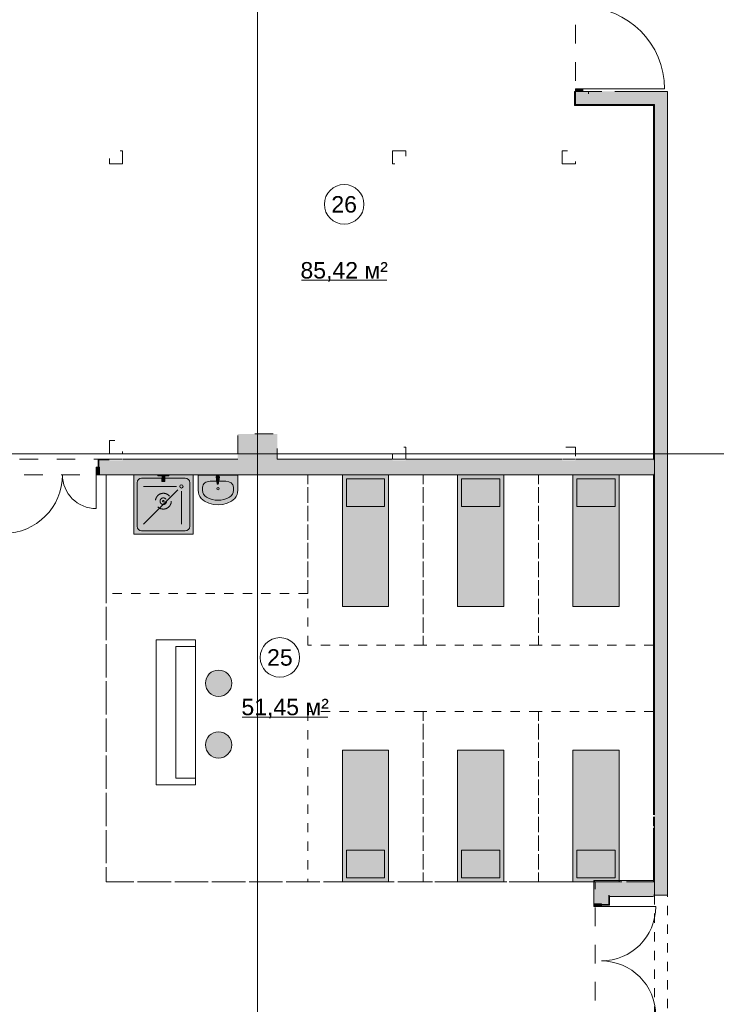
# Model space of a CAD drawing. Header units: millimetres. Extents: x -14761 to 157739, y -22400 to 107990.
# Tile 293 of 296: x 131389 to 141965, y 45642 to 60590. Entities that reach past the tile are written whole.
import ezdxf

# ---------------------------------------------------------------- set-up
doc = ezdxf.new("R2010")
doc.units = ezdxf.units.MM
doc.header["$MEASUREMENT"] = 0
for name, pattern in [('короткая штриховая', [282.222222, 141.111111, -141.111111]), ('Невидимая', [391.222223, 282.222223, -109]), ('Штриховая', [564.444447, 282.222223, -282.222223])]:
    doc.linetypes.add(name, pattern=pattern)
for name, color, linetype in [('Интерьер - конструкции мебели', 7, 'Continuous'), ('Интерьер - Мебель', 7, 'Continuous'), ('Интерьер - Оборудование', 7, 'Continuous'), ('Интерьер - Сантехника', 7, 'Continuous'), ('Конструктив - ГКЛ', 7, 'Continuous'), ('Конструктив - Колонны', 7, 'Continuous'), ('Конструктив - Стены Блок 200 нов', 7, 'Continuous'), ('Конструктив - Стены Внутр сущ.', 7, 'Continuous'), ('Элемент Модели - Зона', 7, 'Continuous'), ('Элемент Модели - Оси', 7, 'Continuous')]:
    doc.layers.add(name, color=color, linetype=linetype)
doc.styles.add('СГЕНЕРИР_СТИЛЬ_1', font='txt')

msp = doc.modelspace()

# ---------------------------------------------------------------- hatches: boundary and pattern name
at = {"layer": 'Интерьер - Мебель', "linetype": 'Continuous', "lineweight": 0, "true_color": 0xffffff}
for points in [[(136288, 51680), (136988, 51680), (136988, 53680), (136288, 53680)], [(138038, 51680), (138738, 51680), (138738, 53680), (138038, 53680)], [(139788, 51680), (140488, 51680), (140488, 53680), (139788, 53680)], [(136348, 53200), (136928, 53200), (136928, 53620), (136348, 53620)], [(138098, 53200), (138678, 53200), (138678, 53620), (138098, 53620)], [(139848, 53200), (140428, 53200), (140428, 53620), (139848, 53620)], [(134409, 50316, 1), (134409, 50716, 1)], [(134409, 49379, 1), (134409, 49779, 1)], [(136288, 49500), (136288, 47500), (136988, 47500), (136988, 49500)], [(138038, 49500), (138038, 47500), (138738, 47500), (138738, 49500)], [(139788, 49500), (139788, 47500), (140488, 47500), (140488, 49500)], [(136348, 47980), (136348, 47560), (136928, 47560), (136928, 47980)], [(138098, 47980), (138098, 47560), (138678, 47560), (138678, 47980)], [(139848, 47980), (139848, 47560), (140428, 47560), (140428, 47980)]]:
    msp.add_hatch(color=7, dxfattribs=at).paths.add_polyline_path(points)
at = {"layer": 'Интерьер - Оборудование', "linetype": 'Continuous', "lineweight": 0, "true_color": 0xe5e5e5}
msp.add_hatch(color=254, dxfattribs=at).paths.add_polyline_path([(134371, 53651), (134375, 53609, 0.12102), (134379, 53600), (134385, 53547, 0.882566), (134408, 53547), (134414, 53600, 0.12102), (134417, 53609), (134421, 53651, 1)])
at = {"layer": 'Интерьер - Сантехника', "linetype": 'Continuous', "lineweight": 0, "true_color": 0xffffff}
for points in [[(134020, 53680), (133120, 53680), (133120, 52780), (134020, 52780)], [(133653, 53680), (133487, 53680), (133487, 53665), (133550, 53665), (133550, 53635), (133548, 53635), (133548, 53580), (133592, 53580), (133592, 53635), (133590, 53635), (133590, 53665), (133653, 53665)], [(134700, 53675), (134100, 53675), (134100, 53446), (134103, 53412), (134111, 53380), (134126, 53349), (134144, 53322), (134168, 53298), (134195, 53279), (134260, 53249), (134329, 53231), (134400, 53225), (134471, 53231), (134540, 53249), (134605, 53279), (134632, 53298), (134656, 53322), (134674, 53349), (134689, 53380), (134697, 53412), (134700, 53446)]]:
    msp.add_hatch(color=7, dxfattribs=at).paths.add_polyline_path(points)
at = {"layer": 'Конструктив - ГКЛ', "linetype": 'Continuous', "lineweight": 0, "true_color": 0x606060}
for points in [[(139813, 59300), (139825, 59300), (139825, 59500), (139813, 59500)], [(139825, 59300), (139813, 59300), (139813, 59288)], [(139825, 59300), (139813, 59288), (139825, 59288)], [(139825, 59288), (141013, 59288), (141013, 59300), (139825, 59300)], [(141013, 59288), (141025, 59300), (141013, 59300)], [(141013, 59288), (141025, 59288), (141025, 59300)], [(141013, 59288), (141013, 53925), (141025, 53925), (141025, 59288)], [(141013, 53920), (141013, 53900), (141025, 53900), (141025, 53920)], [(141013, 53700), (141013, 53680), (141025, 53680), (141025, 53700)], [(141013, 53675), (141013, 48520), (141025, 48520), (141025, 53675)], [(141025, 47500), (141025, 48320), (141013, 48320), (141013, 47500)]]:
    msp.add_hatch(color=251, dxfattribs=at).paths.add_polyline_path(points)
at = {"layer": 'Конструктив - Колонны', "linetype": 'Continuous', "lineweight": 0, "true_color": 0x000000}
for points in [[(134700, 54300), (134700, 53925), (134700, 53920), (135000, 53920), (135000, 53925), (135300, 53925), (135300, 54300)], [(134700, 53920), (134700, 53900), (135300, 53900), (135300, 53920), (135000, 53920)], [(134700, 53900), (134700, 53700), (135300, 53700), (135300, 53900)], [(135000, 53920), (135300, 53920), (135300, 53925), (135000, 53925)]]:
    msp.add_hatch(color=18, dxfattribs=at).paths.add_polyline_path(points)
at = {"layer": 'Конструктив - Стены Блок 200 нов', "linetype": 'Continuous', "lineweight": 0, "true_color": 0x000000}
for points in [[(132580, 53920), (132580, 53795), (132600, 53795), (132600, 53900), (132600, 53920)], [(132600, 53920), (132600, 53900), (132750, 53900), (132750, 53920)], [(132600, 53795), (132600, 53700), (134700, 53700), (134700, 53900), (132600, 53900)], [(132942, 53920), (132758, 53920), (132758, 53908), (132942, 53908)], [(132950, 53900), (134700, 53900), (134700, 53920), (132950, 53920)], [(135300, 53900), (137050, 53900), (137050, 53920), (135300, 53920)], [(141013, 53900), (135300, 53900), (135300, 53700), (141013, 53700)], [(137242, 53920), (137058, 53920), (137058, 53908), (137242, 53908)], [(137250, 53900), (139625, 53900), (139625, 53920), (137250, 53920)], [(139817, 53920), (139633, 53920), (139633, 53908), (139817, 53908)], [(139825, 53900), (141013, 53900), (141013, 53920), (139825, 53920)], [(141013, 53900), (141013, 53700), (141025, 53700), (141025, 53900)], [(141013, 53700), (132600, 53700), (132600, 53680), (141013, 53680)], [(140125, 47520), (140105, 47520), (140125, 47500)], [(140125, 47500), (140105, 47520), (140105, 47500)], [(140125, 47500), (140105, 47500), (140105, 47165), (140125, 47165)], [(140125, 47500), (141013, 47500), (141013, 47520), (140125, 47520)], [(140325, 47500), (140125, 47500), (140325, 47300)], [(140325, 47300), (140125, 47500), (140125, 47300)], [(140325, 47300), (141013, 47300), (141013, 47500), (140325, 47500)], [(141013, 47500), (141013, 47300), (141025, 47300), (141025, 47500)], [(141020, 47500), (141020, 47300), (141025, 47300), (141025, 47500)], [(140125, 47165), (140220, 47165), (140325, 47165), (140325, 47300), (140125, 47300)], [(140345, 47300), (140325, 47300), (140345, 47280)], [(140345, 47280), (140325, 47300), (140325, 47280)], [(140325, 47280), (140325, 47165), (140345, 47165), (140345, 47280)], [(140345, 47280), (141013, 47280), (141013, 47300), (140345, 47300)], [(140345, 47145), (140345, 47165), (140325, 47165), (140220, 47165), (140220, 47145)]]:
    msp.add_hatch(color=18, dxfattribs=at).paths.add_polyline_path(points)
at = {"layer": 'Конструктив - Стены Блок 200 нов', "linetype": 'Continuous', "lineweight": 0, "true_color": 0x7f7f7f}
for points in [[(132600, 53795), (132550, 53795), (132550, 53680), (132600, 53680)], [(140220, 47165), (140105, 47165), (140105, 47125), (140220, 47125)]]:
    msp.add_hatch(color=8, dxfattribs=at).paths.add_polyline_path(points)
at = {"layer": 'Конструктив - Стены Внутр сущ.', "linetype": 'Continuous', "lineweight": 0, "true_color": 0x7f7f7f}
msp.add_hatch(color=8, dxfattribs=at).paths.add_polyline_path([(139825, 59500), (139940, 59500), (139940, 59540), (139825, 59540)])
at = {"layer": 'Конструктив - Стены Внутр сущ.', "linetype": 'Continuous', "lineweight": 0, "true_color": 0x000000}
for points in [[(140025, 59500), (139825, 59500), (139825, 59300)], [(140025, 59500), (139825, 59300), (140025, 59300)], [(141025, 59500), (140025, 59500), (140025, 59300), (141025, 59300)], [(141025, 59300), (141225, 59300), (141225, 59500)], [(141025, 59500), (141025, 59300), (141225, 59500)], [(141025, 59300), (141025, 47300), (141225, 47300), (141225, 59300)]]:
    msp.add_hatch(color=18, dxfattribs=at).paths.add_polyline_path(points)

# ---------------------------------------------------------------- linework, layer by layer
at = {"color": 7, "linetype": 'короткая штриховая', "lineweight": 15}
msp.add_lwpolyline([(141225, 47300), (141025, 47300), (141025, 45300), (141225, 45300)], close=True, dxfattribs=at)
at = {"layer": 'Интерьер - конструкции мебели', "color": 7, "linetype": 'Continuous', "lineweight": 15, "flags": 128}
for points in [[(134059, 48973), (134059, 49073), (133760, 49073), (133760, 51073), (134059, 51073), (134059, 51173), (133461, 51173), (133461, 48973)], [(134059, 49073), (134059, 51073), (133760, 51073), (133760, 49073)]]:
    msp.add_lwpolyline(points, close=True, dxfattribs=at)
at = {"layer": 'Интерьер - Мебель', "color": 7, "linetype": 'короткая штриховая', "lineweight": 15}
msp.add_lwpolyline([(141025, 47500), (132700, 47500), (132700, 53700)], dxfattribs=at)
for points in [[(132700, 53680), (135763, 53680), (135763, 51880), (132700, 51880)], [(135763, 51093), (135763, 53680), (137513, 53680), (137513, 51093)], [(137513, 51093), (137513, 53680), (139263, 53680), (139263, 51093)], [(139263, 51093), (139263, 53680), (141013, 53680), (141013, 51093)], [(135763, 50087), (135763, 47500), (137513, 47500), (137513, 50087)], [(137513, 50087), (137513, 47500), (139263, 47500), (139263, 50087)], [(139263, 50087), (139263, 47500), (141013, 47500), (141013, 50087)]]:
    msp.add_lwpolyline(points, close=True, dxfattribs=at)
at = {"layer": 'Интерьер - Мебель', "color": 7, "linetype": 'Continuous', "lineweight": 15, "flags": 128}
for points in [[(136288, 51680), (136988, 51680), (136988, 53680), (136288, 53680)], [(138038, 51680), (138738, 51680), (138738, 53680), (138038, 53680)], [(139788, 51680), (140488, 51680), (140488, 53680), (139788, 53680)], [(136348, 53200), (136928, 53200), (136928, 53620), (136348, 53620)], [(138098, 53200), (138678, 53200), (138678, 53620), (138098, 53620)], [(139848, 53200), (140428, 53200), (140428, 53620), (139848, 53620)], [(136288, 49500), (136988, 49500), (136988, 47500), (136288, 47500)], [(138038, 49500), (138738, 49500), (138738, 47500), (138038, 47500)], [(139788, 49500), (140488, 49500), (140488, 47500), (139788, 47500)], [(136348, 47980), (136928, 47980), (136928, 47560), (136348, 47560)], [(138098, 47980), (138678, 47980), (138678, 47560), (138098, 47560)], [(139848, 47980), (140428, 47980), (140428, 47560), (139848, 47560)]]:
    msp.add_lwpolyline(points, close=True, dxfattribs=at)
for points in [[(134409, 50316, 1), (134409, 50716, 1)], [(134409, 49379, 1), (134409, 49779, 1)]]:
    msp.add_lwpolyline(points, format="xyb", close=True, dxfattribs=at)
at = {"layer": 'Интерьер - Оборудование', "color": 7, "linetype": 'Continuous', "lineweight": 15}
for p, q in [((134383, 53611), (134383, 53626)), ((134383, 53626), (134410, 53626)), ((134410, 53626), (134410, 53611))]:
    msp.add_line(p, q, dxfattribs=at)
at = {"layer": 'Интерьер - Оборудование', "color": 7, "linetype": 'Continuous', "lineweight": 15, "flags": 128}
msp.add_lwpolyline([(134371, 53651), (134375, 53609, 0.12102), (134379, 53600), (134385, 53547, 0.882566), (134408, 53547), (134414, 53600, 0.12102), (134417, 53609), (134421, 53651, 1)], format="xyb", close=True, dxfattribs=at)
at = {"layer": 'Интерьер - Оборудование', "color": 7, "linetype": 'Continuous', "lineweight": 15}
for radius, start, end in [(21.1, 212.771, 327.229), (13.6, 180, 0)]:
    msp.add_arc((134396, 53611), radius, start, end, dxfattribs=at)
at = {"layer": 'Интерьер - Сантехника', "color": 7, "linetype": 'Continuous', "lineweight": 15}
for p, q in [((133170, 52900), (133170, 53560)), ((133240, 53630), (133900, 53630)), ((133590, 53665), (133550, 53665)), ((133590, 53635), (133550, 53635)), ((133970, 53560), (133970, 52900)), ((134281, 53583), (134519, 53583)), ((133770, 53505), (133270, 53505)), ((133792, 53452), (133270, 52930)), ((133845, 53430), (133845, 52930)), ((134165, 53492), (134165, 53446)), ((134635, 53492), (134635, 53446)), ((133900, 52830), (133240, 52830))]:
    msp.add_line(p, q, dxfattribs=at)
at = {"layer": 'Интерьер - Сантехника', "color": 7, "linetype": 'Continuous', "lineweight": 15, "flags": 128}
for points in [[(134020, 53680), (134020, 52780), (133120, 52780), (133120, 53680)], [(133653, 53680), (133653, 53665), (133590, 53665), (133590, 53635), (133592, 53635), (133592, 53580), (133548, 53580), (133548, 53635), (133550, 53635), (133550, 53665), (133487, 53665), (133487, 53680)], [(134700, 53675), (134700, 53446), (134697, 53412), (134689, 53380), (134674, 53349), (134656, 53322), (134632, 53298), (134605, 53279), (134540, 53249), (134471, 53231), (134400, 53225), (134329, 53231), (134260, 53249), (134195, 53279), (134168, 53298), (134144, 53322), (134126, 53349), (134111, 53380), (134103, 53412), (134100, 53446), (134100, 53675)]]:
    msp.add_lwpolyline(points, close=True, dxfattribs=at)
at = {"layer": 'Интерьер - Сантехника', "color": 7, "linetype": 'Continuous', "lineweight": 15}
for centre, radius in [((133845, 53505), 25), ((134400, 53468), 17.5)]:
    msp.add_circle(centre, radius, dxfattribs=at)
at = {"layer": 'Интерьер - Сантехника', "color": 7, "linetype": 'Невидимая', "lineweight": 15}
for radius in [120, 50, 12]:
    msp.add_circle((133570, 53280), radius, dxfattribs=at)
at = {"layer": 'Интерьер - Сантехника', "color": 7, "linetype": 'Continuous', "lineweight": 15}
for centre, start, end in [((133240, 53560), 90, 180), ((133900, 53560), 0, 90), ((133240, 52900), 180, 270), ((133900, 52900), 270, 0)]:
    msp.add_arc(centre, 70, start, end, dxfattribs=at)
for centre, major_axis, ratio, start_param, end_param in [((134281, 53492), (116, 0), 0.783646, 1.570796, 3.141593), ((134519, 53492), (116, 0), 0.783646, 0, 1.570796), ((134281, 53446), (0, 121), 0.956522, 1.570796, 2.644618), ((134519, 53446), (0, 121), 0.956522, 3.638567, 4.712389), ((134400, 53675), (0, 382), 0.956522, 2.644618, 3.638567)]:
    msp.add_ellipse(centre, major_axis=major_axis, ratio=ratio, start_param=start_param, end_param=end_param, dxfattribs=at)
at = {"layer": 'Конструктив - ГКЛ', "color": 7, "linetype": 'Continuous', "lineweight": 15}
for p, q in [((139825, 59500), (139813, 59500)), ((139825, 59500), (139813, 59500)), ((141025, 53700), (141025, 53900)), ((141025, 47300), (141025, 47500)), ((141025, 47300), (141013, 47300)), ((141025, 47300), (141013, 47300))]:
    msp.add_line(p, q, dxfattribs=at)
at = {"layer": 'Конструктив - ГКЛ', "color": 7, "linetype": 'Continuous', "lineweight": 15, "flags": 128}
for points in [[(139813, 59500), (139813, 59300)], [(139825, 59300), (139825, 59500)], [(139813, 59288), (139813, 59300)], [(139813, 59288), (141013, 59288)], [(141013, 59300), (139825, 59300)], [(141025, 59300), (141013, 59300)], [(141013, 59288), (141013, 53925)], [(141025, 48520), (141025, 59300)], [(141013, 53675), (141013, 48520)], [(141013, 48320), (141013, 47520)], [(141025, 47300), (141025, 48320)]]:
    msp.add_lwpolyline(points, dxfattribs=at)
at = {"layer": 'Конструктив - Колонны', "color": 7, "linetype": 'Continuous', "lineweight": 15}
for p, q in [((135000, 54080), (135000, 54380)), ((134920, 54000), (134620, 54000)), ((135080, 54000), (135380, 54000)), ((135000, 53920), (135000, 53620))]:
    msp.add_line(p, q, dxfattribs=at)
msp.add_point((135000, 54000), dxfattribs=at)
at = {"layer": 'Конструктив - Стены Блок 200 нов', "color": 7, "linetype": 'Continuous', "lineweight": 15}
for p, q in [((132580, 53795), (132580, 53920)), ((132600, 53920), (132580, 53920)), ((132600, 53920), (132580, 53920)), ((132580, 53795), (132580, 53920)), ((132600, 53795), (132550, 53795)), ((132550, 53795), (132550, 53680)), ((132550, 53680), (132600, 53680)), ((132550, 53680), (132550, 53168)), ((132600, 53700), (132600, 53795)), ((132600, 53680), (132600, 53795)), ((132600, 53700), (132600, 53795)), ((132600, 53700), (132600, 53795)), ((132600, 53680), (132600, 53700)), ((132600, 53680), (132600, 53700)), ((132600, 53680), (132600, 53700)), ((140105, 47165), (140125, 47165)), ((140105, 47125), (140105, 47165)), ((140105, 47165), (140220, 47165)), ((140105, 47165), (140125, 47165)), ((140105, 47165), (140125, 47165)), ((140220, 47125), (140105, 47125)), ((140125, 47165), (140220, 47165)), ((140125, 47165), (140220, 47165)), ((140125, 47165), (140220, 47165)), ((140220, 47165), (140220, 47125)), ((140220, 47145), (140345, 47145)), ((140220, 47145), (140345, 47145)), ((140220, 47125), (141045, 47125)), ((140345, 47165), (140345, 47145)), ((140345, 47165), (140345, 47145))]:
    msp.add_line(p, q, dxfattribs=at)
at = {"layer": 'Конструктив - Стены Блок 200 нов', "color": 7, "linetype": 'Continuous', "lineweight": 15, "flags": 128}
for points in [[(132750, 53920), (132600, 53920)], [(132942, 53920), (132758, 53920)], [(134700, 53920), (132950, 53920)], [(137050, 53920), (135300, 53920)], [(137242, 53920), (137058, 53920)], [(139625, 53920), (137250, 53920)], [(139817, 53920), (139633, 53920)], [(141013, 53920), (139825, 53920)], [(132600, 53680), (141013, 53680)], [(140105, 47520), (140125, 47520)], [(140105, 47520), (140105, 47165)], [(141013, 47520), (140125, 47520)], [(140345, 47165), (140345, 47280)], [(140345, 47280), (141013, 47280)]]:
    msp.add_lwpolyline(points, dxfattribs=at)
at = {"layer": 'Конструктив - Стены Блок 200 нов', "color": 7, "linetype": 'Continuous', "lineweight": 15}
for centre, radius, start, end in [((131150, 53680), 888, 270, 0), ((132550, 53680), 512, 180, 270), ((140220, 47125), 825, 270, 0), ((140220, 45475), 825, 0, 90)]:
    msp.add_arc(centre, radius, start, end, dxfattribs=at)
at = {"layer": 'Конструктив - Стены Внутр сущ.', "color": 7, "linetype": 'Continuous', "lineweight": 15}
for p, q in [((139825, 59500), (139825, 59540)), ((139825, 59540), (139940, 59540)), ((139825, 59500), (139825, 59463)), ((139825, 59500), (139940, 59500)), ((139940, 59500), (139825, 59500)), ((139825, 59500), (139940, 59500)), ((139825, 59500), (139940, 59500)), ((139825, 59500), (139825, 59463)), ((139825, 59500), (139825, 59463)), ((139940, 59540), (139940, 59500)), ((139940, 59540), (141180, 59540)), ((139940, 59500), (140025, 59500)), ((139940, 59500), (140025, 59500)), ((139940, 59500), (140025, 59500)), ((140025, 59500), (140025, 59463)), ((140025, 59500), (140025, 59463)), ((140025, 59500), (140025, 59463)), ((141225, 47300), (141025, 47300)), ((141225, 47300), (141025, 47300))]:
    msp.add_line(p, q, dxfattribs=at)
at = {"layer": 'Конструктив - Стены Внутр сущ.', "color": 7, "linetype": 'Continuous', "lineweight": 15, "flags": 128}
for points in [[(139825, 59500), (139825, 59300)], [(140225, 59500), (140025, 59500)], [(141225, 59500), (140425, 59500)], [(141225, 59500), (141225, 59300)], [(139825, 59300), (141025, 59300)], [(141025, 59300), (141025, 48520)], [(141225, 47300), (141225, 59300)], [(141025, 48320), (141025, 47300)]]:
    msp.add_lwpolyline(points, dxfattribs=at)
at = {"layer": 'Конструктив - Стены Внутр сущ.', "color": 7, "linetype": 'Continuous', "lineweight": 15}
msp.add_arc((139940, 59540), 1240, 0, 90, dxfattribs=at)
at = {"layer": 'Элемент Модели - Зона', "color": 7, "linetype": 'Continuous', "lineweight": 15}
for p, q in [((135665, 56633), (136965, 56633)), ((134768, 50003), (136069, 50003))]:
    msp.add_line(p, q, dxfattribs=at)
at = {"layer": 'Элемент Модели - Зона', "color": 7, "linetype": 'Штриховая', "lineweight": 15, "flags": 128}
for points in [[(36150, 44957), (36110, 44957), (36110, 36320), (41880, 36320), (41880, 39142), (45143, 42405), (45157, 42391), (45157, 42420), (63300, 42420), (63300, 42400), (77400, 42400), (77400, 42420), (114081, 42420), (117317, 39177), (117320, 38842), (117320, 36305), (117360, 36305), (117360, 34300), (117120, 34300), (117120, 35700), (116700, 35700), (116700, 36100), (108300, 36100), (108300, 35700), (107700, 35700), (107700, 36100), (99320, 36100), (99320, 26970), (107700, 26970), (107700, 27650), (108300, 27650), (108300, 26460), (112380, 26460), (112380, 27370), (112500, 27370), (112500, 21180), (117120, 21180), (117120, 26250), (116650, 26250), (116650, 27750), (117120, 27750), (117120, 32800), (117360, 32800), (117360, 20150), (117120, 20150), (117120, 20940), (99320, 20940), (99320, 14650), (117120, 14650), (117120, 17700), (116700, 17700), (116700, 18326), (117120, 18326), (117120, 18650), (117360, 18650), (117360, 18320), (120850, 18320), (120850, 37205), (120239, 37205), (120239, 45000), (125700, 45000), (125700, 45300), (126300, 45300), (126300, 45000), (141025, 45000), (141025, 45100), (140125, 45100), (140125, 47500), (132700, 47500), (132700, 53680), (130530, 53680), (130530, 54300), (129183, 54300), (126300, 54300), (126300, 53700), (125700, 53700), (125700, 54213), (124800, 54213), (117300, 54213), (117300, 53700), (116700, 53700), (116700, 54213), (108300, 54213), (108300, 53700), (107700, 53700), (107700, 54213), (99300, 54213), (99300, 53700), (98700, 53700), (98700, 54213), (90650, 54213), (90650, 53700), (90050, 53700), (89950, 53700), (89950, 48633), (77450, 48633), (77450, 53800), (77450, 61690), (77460, 61690), (77460, 67850), (74720, 67850), (74720, 59730), (73965, 59730), (73965, 54212), (72300, 54212), (72300, 53700), (71700, 53700), (71700, 54212), (63300, 54212), (63300, 53700), (62700, 53700), (62700, 54212), (61025, 54212), (61025, 46500), (61025, 45000), (54300, 45000), (54300, 44700), (53700, 44700), (53700, 45000), (45300, 45000), (45300, 44700), (44700, 44700), (44700, 45000), (36750, 45000), (36750, 44700), (36150, 44700)], [(140225, 62680), (130770, 62680), (130770, 58600), (130950, 58600), (130950, 58400), (130770, 58400), (130770, 54100), (130950, 54100), (130950, 53920), (134700, 53920), (134700, 54300), (135300, 54300), (135300, 53920), (137050, 53920), (137050, 54100), (137250, 54100), (137250, 53920), (139625, 53920), (139625, 54100), (139825, 54100), (139825, 53920), (141025, 53920), (141025, 59300), (139825, 59300), (139825, 62260), (140225, 62260)], [(132950, 58400), (132750, 58400), (132750, 58600), (132950, 58600)], [(137050, 58600), (137250, 58600), (137250, 58400), (137050, 58400)], [(139625, 58400), (139625, 58600), (139825, 58600), (139825, 58400)], [(132750, 54000), (132750, 54200), (132950, 54200), (132950, 54000)], [(132700, 47500), (141025, 47500), (141025, 48520), (141025, 53680), (132700, 53680)]]:
    msp.add_lwpolyline(points, close=True, dxfattribs=at)
at = {"layer": 'Элемент Модели - Зона', "color": 7, "linetype": 'Continuous', "lineweight": 15, "flags": 128}
for points in [[(136615, 57787, 1), (136015, 57787, 1)], [(135639, 50908, 1), (135039, 50908, 1)]]:
    msp.add_lwpolyline(points, format="xyb", close=True, dxfattribs=at)
at = {"layer": 'Элемент Модели - Оси', "color": 7, "linetype": 'Continuous', "lineweight": 15}
for p, q in [((135000, 92200), (135000, -1975)), ((-12761, 54000), (155650, 54000))]:
    msp.add_line(p, q, dxfattribs=at)

# ---------------------------------------------------------------- texts
at = {"layer": 'Элемент Модели - Зона', "color": 7, "lineweight": 15, "char_height": 250, "attachment_point": 5, "style": 'СГЕНЕРИР_СТИЛЬ_1'}
for s, insert in [('\\A1;{\\pqc;\\fArial|b0|i0|c204|p38;26}', (136315, 57785)), ('\\A1;{\\pqc;\\fArial|b0|i0|c204|p38;85,42 м²}', (136315, 56762)), ('\\A1;{\\pqc;\\fArial|b0|i0|c204|p38;25}', (135339, 50906)), ('\\A1;{\\pqc;\\fArial|b0|i0|c204|p38;51,45 м²}', (135419, 50132))]:
    msp.add_mtext(s, dxfattribs=dict(at, insert=insert))

doc.saveas('drawing.dxf')
